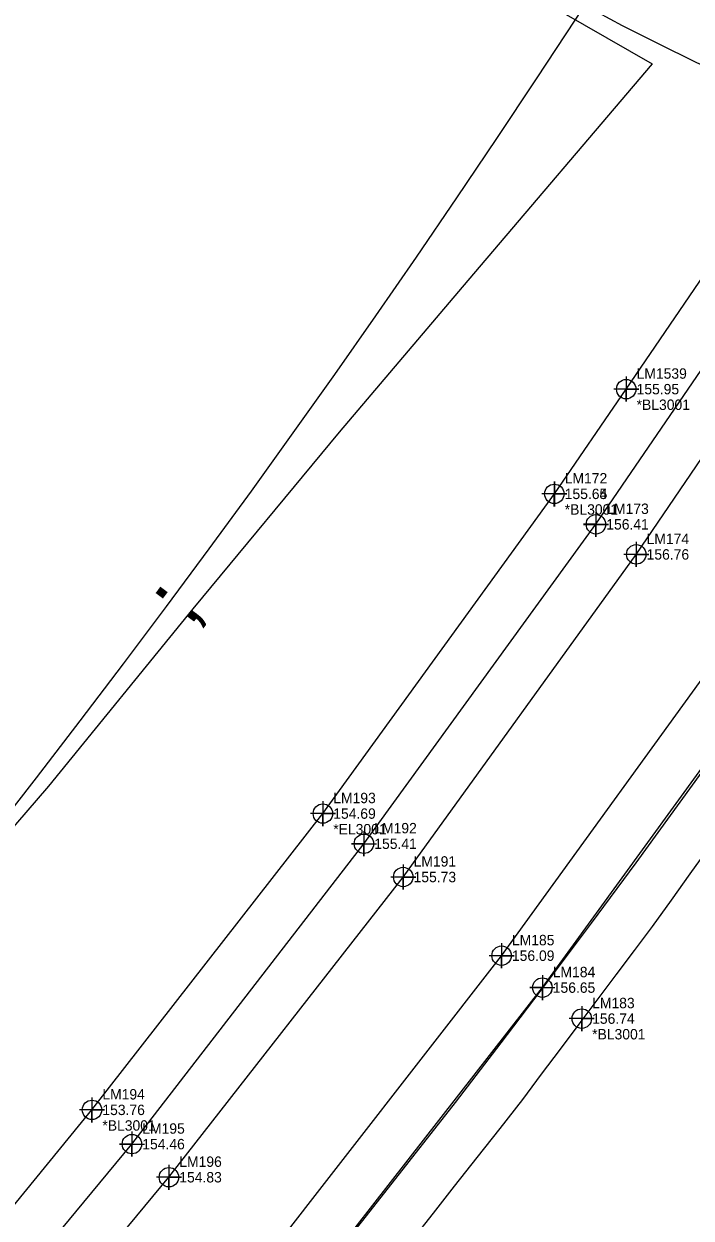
# Model space of a CAD drawing. Extents: x 2262665 to 2270527, y 505476 to 514960.
# Drawn here: x 2265611.2 to 2265771.7, y 508566.9 to 508854 of the extents above; entities that cross this region are included whole.
import ezdxf

# ---------------------------------------------------------------- set-up
doc = ezdxf.new("R2010")
doc.units = 0
for name, color, linetype in [('Exist Horizontal Alignment', 7, 'Continuous'), ('Exist Other Culture Fence Line', 7, 'Continuous'), ('Exist Right of Way Control of Access CA Symbol CELL', 7, 'Continuous'), ('Exist Right of Way Control of Access Line', 7, 'Continuous'), ('Exist Roads EOP', 7, 'Continuous'), ('Exist Roads EOP Cogo Comment', 7, 'Continuous'), ('Exist Roads EOP Cogo Elevation', 7, 'Continuous'), ('Exist Roads EOP Cogo Number', 7, 'Continuous'), ('Exist Roads EOP Cogo Point CELL', 7, 'Continuous'), ('Exist Roads EOT', 7, 'Continuous'), ('Exist Roads EOT Cogo Elevation', 7, 'Continuous'), ('Exist Roads EOT Cogo Number', 7, 'Continuous'), ('Exist Roads EOT Cogo Point CELL', 7, 'Continuous'), ('Exist Roads Soil', 7, 'Continuous')]:
    doc.layers.add(name, color=color, linetype=linetype)

msp = doc.modelspace()

# ---------------------------------------------------------------- linework, layer by layer
at = {"layer": 'Exist Horizontal Alignment'}
msp.add_arc((2263436.25, 510359.19), 2882, 309.60499, 355.6461, dxfattribs=at)
at = {"layer": 'Exist Other Culture Fence Line'}
for points in [[(2265619.68, 508926.63), (2265638.62, 508915.13), (2265680.55, 508891.11), (2265700.66, 508879.56), (2265724.16, 508866.35), (2265762.31, 508844.37), (2265717.97, 508792.31)], [(2265717.97, 508792.31), (2265687.06, 508755.82), (2265651.86, 508713.38), (2265617.17, 508670.78), (2265582.36, 508630.41), (2265560.17, 508604.39)]]:
    msp.add_lwpolyline(points, dxfattribs=at)
at = {"layer": 'Exist Right of Way Control of Access CA Symbol CELL'}
msp.add_line((2265649.48, 508719.31), (2265649.48, 508719.31), dxfattribs=at)
at = {"layer": 'Exist Right of Way Control of Access Line'}
for radius, end in [(2754.56, 355.6461), (2954.56, 339.73535)]:
    msp.add_arc((2263436.25, 510359.19), radius, 309.60499, end, dxfattribs=at)
at = {"layer": 'Exist Roads EOP'}
for points in [[(2265756.07, 508766.2), (2265792.39, 508819.43)], [(2264604.13, 507673.17), (2264652.18, 507710.12), (2264729.46, 507770.12), (2264804.34, 507827.5), (2264878.61, 507884.49), (2264953.4, 507941.83), (2265025.73, 507997.77), (2265100.61, 508055.34), (2265175.62, 508113.68), (2265249.21, 508173.29), (2265321.97, 508235.58), (2265396.59, 508304.14), (2265463.32, 508369.68), (2265525.52, 508435.63), (2265587.08, 508505.56), (2265646.09, 508576.73), (2265702.44, 508648.91), (2265758.48, 508726.47), (2265812.43, 508805.68)], [(2264622.96, 507650.09), (2264669.69, 507686.11), (2264747.6, 507746.03), (2264823.02, 507803.99), (2264895.49, 507859.73), (2264970.56, 507917.69), (2265042.91, 507973.75), (2265117.63, 508031.26), (2265192.77, 508089.56), (2265267.51, 508149.88), (2265340.79, 508212.44), (2265416.18, 508281.7), (2265483.07, 508347.24), (2265547.56, 508415.53), (2265609.81, 508485.51), (2265669.26, 508556.91), (2265726.09, 508630), (2265782.72, 508708.15), (2265836.53, 508788.04)], [(2264589.08, 507692.53), (2264637.26, 507729.66), (2264714.99, 507789.55), (2264789.92, 507847.03), (2264863.62, 507903.58), (2264937.94, 507960.85), (2265012.05, 508017.75), (2265086.27, 508074.98), (2265160.63, 508133.38), (2265234.21, 508192.54), (2265306.16, 508254.54), (2265379.88, 508321.65), (2265446.65, 508386.97), (2265507.93, 508452.08), (2265569.21, 508521.55), (2265627.59, 508592.93), (2265683.12, 508664.16), (2265738.79, 508741.02), (2265756.07, 508766.2)], [(2265704.7, 508561.68), (2265709.74, 508568.12), (2265714.78, 508574.56), (2265720.25, 508581.52), (2265725.72, 508588.48), (2265731.19, 508595.44), (2265735.72, 508601.48), (2265740.25, 508607.51), (2265744.79, 508613.55), (2265749.32, 508619.59), (2265753.68, 508625.4), (2265758.04, 508631.21), (2265762.39, 508637.02), (2265766.93, 508643.36), (2265771.46, 508649.69), (2265775.99, 508656.02)]]:
    msp.add_lwpolyline(points, dxfattribs=at)
at = {"layer": 'Exist Roads EOP Cogo Point CELL'}
for points in [[(2265756.07, 508769.2), (2265756.07, 508763.2), (2265756.07, 508766.2), (2265759.07, 508766.2), (2265753.07, 508766.2)], [(2265738.78, 508744.02), (2265738.78, 508738.02), (2265738.78, 508741.02), (2265741.78, 508741.02), (2265735.78, 508741.02)], [(2265738.79, 508744.02), (2265738.79, 508738.02), (2265738.79, 508741.02), (2265741.79, 508741.02), (2265735.79, 508741.02)], [(2265758.48, 508729.47), (2265758.48, 508723.47), (2265758.48, 508726.47), (2265761.48, 508726.47), (2265755.48, 508726.47)], [(2265758.48, 508729.47), (2265758.48, 508723.47), (2265758.48, 508726.47), (2265761.48, 508726.47), (2265755.48, 508726.47)], [(2265683.12, 508667.16), (2265683.12, 508661.16), (2265683.12, 508664.16), (2265686.12, 508664.16), (2265680.12, 508664.16)], [(2265683.12, 508667.16), (2265683.12, 508661.16), (2265683.12, 508664.16), (2265686.12, 508664.16), (2265680.12, 508664.16)], [(2265702.44, 508651.91), (2265702.44, 508645.91), (2265702.44, 508648.91), (2265705.44, 508648.91), (2265699.44, 508648.91)], [(2265702.44, 508651.91), (2265702.44, 508645.91), (2265702.44, 508648.91), (2265705.44, 508648.91), (2265699.44, 508648.91)], [(2265726.09, 508633), (2265726.09, 508627), (2265726.09, 508630), (2265729.09, 508630), (2265723.09, 508630)], [(2265726.09, 508633), (2265726.09, 508627), (2265726.09, 508630), (2265729.09, 508630), (2265723.09, 508630)], [(2265745.38, 508617.87), (2265745.38, 508611.87), (2265745.38, 508614.87), (2265748.38, 508614.87), (2265742.38, 508614.87)], [(2265745.38, 508617.87), (2265745.38, 508611.87), (2265745.38, 508614.87), (2265748.38, 508614.87), (2265742.38, 508614.87)], [(2265627.59, 508595.93), (2265627.59, 508589.93), (2265627.59, 508592.93), (2265630.59, 508592.93), (2265624.59, 508592.93)], [(2265627.59, 508595.93), (2265627.59, 508589.93), (2265627.59, 508592.93), (2265630.59, 508592.93), (2265624.59, 508592.93)], [(2265646.09, 508579.73), (2265646.09, 508573.73), (2265646.09, 508576.73), (2265649.09, 508576.73), (2265643.09, 508576.73)], [(2265646.09, 508579.73), (2265646.09, 508573.73), (2265646.09, 508576.73), (2265649.09, 508576.73), (2265643.09, 508576.73)]]:
    msp.add_lwpolyline(points, dxfattribs=at)
for centre in [(2265756.07, 508766.2), (2265738.78, 508741.02), (2265738.79, 508741.02), (2265758.48, 508726.47), (2265758.48, 508726.47), (2265683.12, 508664.16), (2265683.12, 508664.16), (2265702.44, 508648.91), (2265702.44, 508648.91), (2265726.09, 508630), (2265726.09, 508630), (2265745.38, 508614.87), (2265745.38, 508614.87), (2265627.59, 508592.93), (2265627.59, 508592.93), (2265646.09, 508576.73), (2265646.09, 508576.73)]:
    msp.add_circle(centre, 2.34, dxfattribs=at)
at = {"layer": 'Exist Roads EOT'}
for points in [[(2264355.6, 507490.59), (2264438.39, 507557.92), (2264515.74, 507619.63), (2264596.53, 507682.98), (2264644.8, 507719.95), (2264722.22, 507780.13), (2264797.31, 507837.32), (2264871.27, 507893.95), (2264945.98, 507951.46), (2265019.16, 508007.99), (2265093.77, 508065.17), (2265168.17, 508123.63), (2265241.66, 508182.89), (2265313.79, 508245.24), (2265388.67, 508313.15), (2265454.9, 508378.68), (2265516.64, 508444.01), (2265578.28, 508513.6), (2265637.19, 508584.7), (2265692.99, 508656.91), (2265748.78, 508733.7), (2265775.13, 508772.3)], [(2264387.25, 507447.54), (2264469.24, 507514.31), (2264548.37, 507577.38), (2264630.86, 507640.65), (2264676.76, 507676.3), (2264754.66, 507736.06), (2264830.22, 507794.41), (2264902.47, 507849.79), (2264977.44, 507907.47), (2265049.71, 507963.66), (2265125.01, 508021.39), (2265200.16, 508080.1), (2265274.69, 508140.15), (2265348.74, 508203.05), (2265424.49, 508272.43), (2265491.61, 508338.47), (2265557.1, 508407.36), (2265618.9, 508477.1), (2265678.7, 508548.94), (2265735.91, 508622.32), (2265792.76, 508700.56), (2265828.5, 508753.55)]]:
    msp.add_lwpolyline(points, dxfattribs=at)
at = {"layer": 'Exist Roads EOT Cogo Point CELL'}
for points in [[(2265748.78, 508736.7), (2265748.78, 508730.7), (2265748.78, 508733.7), (2265745.78, 508733.7), (2265751.78, 508733.7)], [(2265748.78, 508736.69), (2265748.78, 508730.69), (2265748.78, 508733.69), (2265745.78, 508733.69), (2265751.78, 508733.69)], [(2265692.99, 508659.91), (2265692.99, 508653.91), (2265692.99, 508656.91), (2265689.99, 508656.91), (2265695.99, 508656.91)], [(2265692.99, 508659.91), (2265692.99, 508653.91), (2265692.99, 508656.91), (2265689.99, 508656.91), (2265695.99, 508656.91)], [(2265735.9, 508625.32), (2265735.9, 508619.32), (2265735.9, 508622.32), (2265732.9, 508622.32), (2265738.9, 508622.32)], [(2265735.91, 508625.32), (2265735.91, 508619.32), (2265735.91, 508622.32), (2265732.91, 508622.32), (2265738.91, 508622.32)], [(2265637.19, 508587.7), (2265637.19, 508581.7), (2265637.19, 508584.7), (2265634.19, 508584.7), (2265640.19, 508584.7)], [(2265637.19, 508587.7), (2265637.19, 508581.7), (2265637.19, 508584.7), (2265634.19, 508584.7), (2265640.19, 508584.7)]]:
    msp.add_lwpolyline(points, dxfattribs=at)
for centre in [(2265748.78, 508733.69), (2265748.78, 508733.7), (2265692.99, 508656.91), (2265692.99, 508656.91), (2265735.9, 508622.32), (2265735.91, 508622.32), (2265637.19, 508584.7), (2265637.19, 508584.7)]:
    msp.add_circle(centre, 2.34, dxfattribs=at)
at = {"layer": 'Exist Roads Soil'}
msp.add_lwpolyline([(2265749.14, 508856.82), (2265755.11, 508853.6), (2265765.64, 508848.34), (2265775.81, 508843.33), (2265782.69, 508838.81), (2265789.38, 508834.27), (2265792.84, 508831.82), (2265795.84, 508828.66), (2265797.17, 508825.59)], dxfattribs=at)

# ---------------------------------------------------------------- texts
at = {"layer": 'Exist Right of Way Control of Access CA Symbol CELL'}
msp.add_text(';', height=15, rotation=53.4637, dxfattribs=at).set_placement((2265651.04, 508708.82))
at = {"layer": 'Exist Roads EOP Cogo Comment'}
for s, p in [('*BL3001', (2265758.57, 508761.2)), ('*BL3001', (2265741.28, 508736.02)), ('*BL3001', (2265741.29, 508736.02)), ('*EL3001', (2265685.62, 508659.16)), ('*EL3001', (2265685.62, 508659.16)), ('*BL3001', (2265747.88, 508609.87)), ('*BL3001', (2265747.88, 508609.87)), ('*BL3001', (2265630.09, 508587.93)), ('*BL3001', (2265630.09, 508587.93))]:
    msp.add_text(s, height=2.5, dxfattribs=at).set_placement(p)
at = {"layer": 'Exist Roads EOP Cogo Elevation'}
for s, p in [('155.95', (2265758.57, 508764.95)), ('155.65', (2265741.28, 508739.77)), ('155.64', (2265741.29, 508739.77)), ('156.76', (2265760.98, 508725.22)), ('156.76', (2265760.98, 508725.22)), ('154.69', (2265685.62, 508662.91)), ('154.69', (2265685.62, 508662.91)), ('155.73', (2265704.94, 508647.66)), ('155.73', (2265704.94, 508647.66)), ('156.09', (2265728.59, 508628.75)), ('156.09', (2265728.59, 508628.75)), ('156.74', (2265747.88, 508613.62)), ('156.74', (2265747.88, 508613.62)), ('153.76', (2265630.09, 508591.68)), ('153.76', (2265630.09, 508591.68)), ('154.83', (2265648.59, 508575.48)), ('154.83', (2265648.59, 508575.48))]:
    msp.add_text(s, height=2.5, dxfattribs=at).set_placement(p)
at = {"layer": 'Exist Roads EOP Cogo Number'}
for s, p in [('LM1539', (2265758.57, 508768.7)), ('LM172', (2265741.28, 508743.52)), ('LM172', (2265741.29, 508743.52)), ('LM174', (2265760.98, 508728.97)), ('LM174', (2265760.98, 508728.97)), ('LM193', (2265685.62, 508666.66)), ('LM193', (2265685.62, 508666.66)), ('LM191', (2265704.94, 508651.41)), ('LM191', (2265704.94, 508651.41)), ('LM185', (2265728.59, 508632.5)), ('LM185', (2265728.59, 508632.5)), ('LM183', (2265747.88, 508617.37)), ('LM183', (2265747.88, 508617.37)), ('LM194', (2265630.09, 508595.43)), ('LM194', (2265630.09, 508595.43)), ('LM196', (2265648.59, 508579.23)), ('LM196', (2265648.59, 508579.23))]:
    msp.add_text(s, height=2.5, dxfattribs=at).set_placement(p)
at = {"layer": 'Exist Roads EOT Cogo Elevation'}
for s, p in [('156.41', (2265751.28, 508732.44)), ('156.41', (2265751.28, 508732.45)), ('155.41', (2265695.49, 508655.66)), ('155.41', (2265695.49, 508655.66)), ('156.65', (2265738.41, 508621.07)), ('156.65', (2265738.4, 508621.07)), ('154.46', (2265639.69, 508583.45)), ('154.46', (2265639.69, 508583.45))]:
    msp.add_text(s, height=2.5, dxfattribs=at).set_placement(p)
at = {"layer": 'Exist Roads EOT Cogo Number'}
for s, p in [('LM173', (2265751.28, 508736.19)), ('LM173', (2265751.28, 508736.2)), ('LM192', (2265695.49, 508659.41)), ('LM192', (2265695.49, 508659.41)), ('LM184', (2265738.41, 508624.82)), ('LM184', (2265738.4, 508624.82)), ('LM195', (2265639.69, 508587.2)), ('LM195', (2265639.69, 508587.2))]:
    msp.add_text(s, height=2.5, dxfattribs=at).set_placement(p)

doc.saveas('drawing.dxf')
